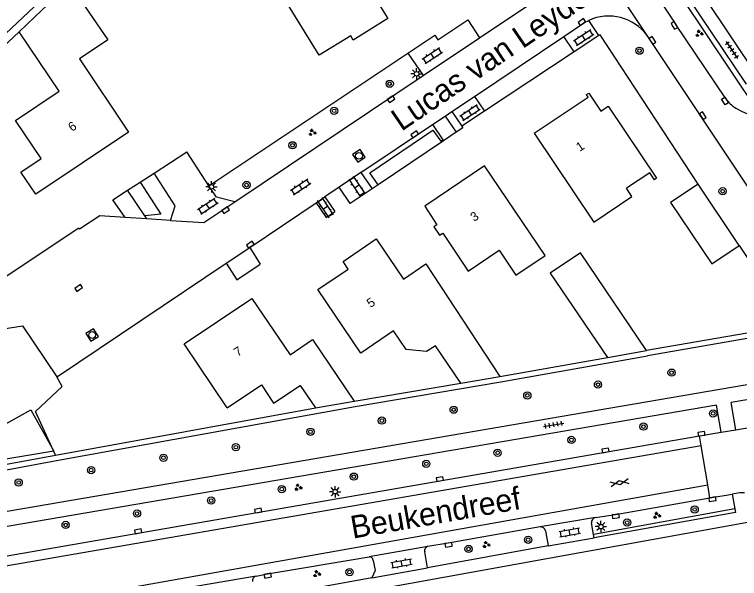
# Model space of a CAD drawing. Extents: x 136000 to 138005, y 398500 to 400500.
# Drawn here: x 137872.8 to 137952.7, y 399141.6 to 399203.8 of the extents above; entities that cross this region are included whole.
import ezdxf

# ---------------------------------------------------------------- set-up
doc = ezdxf.new("R2010")
doc.units = 0
for name, color, linetype in [('gg-afsc-erfafscheiding', 7, 'Continuous'), ('gg-afsc-hekwerk', 7, 'Continuous'), ('gg-afsc-muur', 7, 'Continuous'), ('gg-anno-huisnummerreeks BGT', 7, 'Continuous'), ('gg-anno-openbare ruimte label', 7, 'Continuous'), ('gg-bbg-bijgebouw', 7, 'Continuous'), ('gg-bbg-gedigitaliseerde bebouwing', 7, 'Continuous'), ('gg-bbg-hoofdgebouw', 7, 'Continuous'), ('gg-knt-verharding', 7, 'Continuous'), ('gg-knt-verharding nz', 7, 'Continuous'), ('gt-bbg-plantopografie pand', 7, 'Continuous'), ('gt-grn-groengrens', 7, 'Continuous'), ('gt-grn-vlakafsluiter', 7, 'Continuous'), ('gt-grn-weggrens', 7, 'Continuous'), ('gt-symb-boom', 7, 'Continuous'), ('gt-symb-gesloten verharding', 7, 'Continuous'), ('gt-symb-groenvak', 7, 'Continuous'), ('gt-symb-klinker verharding', 7, 'Continuous'), ('gt-symb-kolk', 7, 'Continuous'), ('gt-symb-kolk center center', 7, 'Continuous'), ('gt-symb-lichtmast', 7, 'Continuous'), ('gt-symb-rioolschacht', 7, 'Continuous'), ('gt-symb-tegel verharding', 7, 'Continuous')]:
    doc.layers.add(name, color=color, linetype=linetype)

# ---------------------------------------------------------------- blocks, each defined once
blk = doc.blocks.new('gt0-BOOM')
at = {"layer": 'gt-symb-boom'}
for radius in [0.4, 0.2]:
    blk.add_circle((0, 0), radius, dxfattribs=at)
blk = doc.blocks.new('gt0-KOLK')
at = {"layer": 'gt-symb-kolk'}
blk.add_lwpolyline([(0, 0), (0.375, 0), (0.375, 0.4), (-0.375, 0.4), (-0.375, 0), (0, 0)], dxfattribs=at)
blk = doc.blocks.new('gt0-LMAST')
at = {"layer": 'gt-symb-lichtmast'}
for p, q in [((-0.182, 0.173), (-0.447, 0.438)), ((-0.005, 0.246), (-0.005, 0.621)), ((0.172, 0.173), (0.437, 0.438)), ((-0.255, -0.004), (-0.63, -0.004)), ((-0.182, -0.181), (-0.447, -0.446)), ((-0.005, -0.254), (-0.005, -0.629)), ((0.437, -0.446), (0.172, -0.181)), ((0.245, -0.004), (0.62, -0.004))]:
    blk.add_line(p, q, dxfattribs=at)
blk.add_circle((-0.005, -0.004), 0.25, dxfattribs=at)
blk = doc.blocks.new('gt0-GESVH1')
at = {"layer": 'gt-symb-gesloten verharding'}
for p, q in [((-0.992, -0.261), (0.008, 0.239)), ((0.008, -0.261), (-0.992, 0.239)), ((0.008, 0.239), (1.008, -0.261)), ((1.008, 0.239), (0.008, -0.261))]:
    blk.add_line(p, q, dxfattribs=at)
blk = doc.blocks.new('gt0-GRVAK')
at = {"layer": 'gt-symb-groenvak'}
for p, q in [((-0.11, 0.189), (-0.228, 0.24)), ((-0.182, 0.153), (0.088, 0.153)), ((-0.091, 0.211), (-0.156, 0.322)), ((-0.047, 0.214), (-0.047, 0.393)), ((-0.004, 0.211), (0.061, 0.322)), ((0.015, 0.189), (0.133, 0.24)), ((0.262, -0.052), (0.197, 0.059)), ((0.305, -0.049), (0.305, 0.13)), ((0.349, -0.052), (0.414, 0.059)), ((-0.245, -0.228), (-0.363, -0.177)), ((-0.318, -0.264), (-0.047, -0.264)), ((-0.226, -0.206), (-0.291, -0.095)), ((-0.183, -0.203), (-0.183, -0.024)), ((-0.139, -0.206), (-0.074, -0.095)), ((-0.12, -0.228), (-0.002, -0.177)), ((0.243, -0.074), (0.125, -0.023)), ((0.17, -0.11), (0.441, -0.11)), ((0.368, -0.074), (0.486, -0.023))]:
    blk.add_line(p, q, dxfattribs=at)
blk = doc.blocks.new('gt0-TEG1')
at = {"layer": 'gt-symb-tegel verharding'}
for p, q in [((-1.125, 0), (1.125, 0)), ((-0.9, -0.25), (-0.9, 0.25)), ((-0.45, -0.25), (-0.45, 0.25)), ((0, -0.25), (0, 0.25)), ((0.45, -0.25), (0.45, 0.25)), ((0.9, -0.25), (0.9, 0.25))]:
    blk.add_line(p, q, dxfattribs=at)
blk = doc.blocks.new('gt0-KL1')
at = {"layer": 'gt-symb-klinker verharding'}
for p, q in [((-1.15, 0.3), (1.15, 0.3)), ((-1, -0.3), (-1, 0.3)), ((-0.5, 0.3), (-0.5, 0.45)), ((0, -0.3), (0, 0.3)), ((0.5, 0.3), (0.5, 0.45)), ((1, -0.3), (1, 0.3)), ((-1.15, -0.3), (1.15, -0.3)), ((-0.5, -0.45), (-0.5, -0.3)), ((0.5, -0.45), (0.5, -0.3))]:
    blk.add_line(p, q, dxfattribs=at)
blk = doc.blocks.new('gt0-RS')
at = {"layer": 'gt-symb-rioolschacht'}
blk.add_lwpolyline([(-0.5, -0.5), (0.5, -0.5), (0.5, 0.5), (-0.5, 0.5)], close=True, dxfattribs=at)
blk.add_circle((0, 0), 0.375, dxfattribs=at)
blk = doc.blocks.new('gt0-KOLKCC')
at = {"layer": 'gt-symb-kolk center center'}
blk.add_lwpolyline([(-0.375, 0.2), (0.375, 0.2), (0.375, -0.2), (-0.375, -0.2)], close=True, dxfattribs=at)

msp = doc.modelspace()

# ---------------------------------------------------------------- linework, layer by layer
at = {"layer": 'gg-afsc-erfafscheiding'}
for p, q in [((137873.3, 399201.92), (137857.171, 399186.764)), ((137937.227, 399201.501), (137934.498, 399199.699)), ((137894.2, 399184.913), (137916.157, 399199.569)), ((137934.498, 399199.699), (137924.599, 399193.16)), ((137924.599, 399193.16), (137922.088, 399191.501)), ((137958.265, 399169.487), (137942.47, 399166.76)), ((137926.29, 399163.87), (137938.18, 399165.98)), ((137910.24, 399161.15), (137921.98, 399163.13)), ((137877.311, 399155.188), (137905.96, 399160.41)), ((137865.84, 399153.097), (137877.311, 399155.188))]:
    msp.add_line(p, q, dxfattribs=at)
for points in [[(137948.15, 399185.1), (137937.35, 399201.583), (137937.227, 399201.501)], [(137877.311, 399155.188), (137875.103, 399160.003), (137878.039, 399162.779), (137877.452, 399163.838)]]:
    msp.add_lwpolyline(points, dxfattribs=at)
at = {"layer": 'gg-afsc-hekwerk'}
msp.add_lwpolyline([(137879.86, 399180.25), (137870.505, 399174.029), (137869.041, 399173.951)], dxfattribs=at)
at = {"layer": 'gg-afsc-muur'}
msp.add_lwpolyline([(137952.68, 399178.33), (137958.456, 399169.624), (137958.265, 399169.487)], dxfattribs=at)
at = {"layer": 'gg-bbg-bijgebouw'}
for p, q in [((137952.68, 399178.33), (137948.15, 399185.1)), ((137938.18, 399165.98), (137942.47, 399166.76))]:
    msp.add_line(p, q, dxfattribs=at)
for points in [[(137948.15, 399185.1), (137945.13, 399183.08), (137949.66, 399176.31), (137952.68, 399178.33)], [(137942.47, 399166.76), (137935.19, 399177.54), (137931.86, 399175.29), (137938.18, 399165.98)]]:
    msp.add_lwpolyline(points, dxfattribs=at)
at = {"layer": 'gg-bbg-gedigitaliseerde bebouwing'}
msp.add_lwpolyline([(137930.1, 399190.71), (137936.647, 399180.919), (137940.863, 399183.738), (137940.26, 399184.64)], dxfattribs=at)
at = {"layer": 'gg-bbg-hoofdgebouw'}
for p, q in [((137921.98, 399163.13), (137926.29, 399163.87)), ((137905.96, 399160.41), (137910.24, 399161.15))]:
    msp.add_line(p, q, dxfattribs=at)
for points in [[(137909.99, 399209.88), (137910.41, 399210.14), (137912.92, 399206.03), (137912.49, 399205.76), (137913.96, 399203.36), (137910.14, 399201), (137909.86, 399201.47), (137906.38, 399199.34), (137901.64, 399207.07)], [(137878.87, 399207.16), (137883.07, 399201.02), (137879.94, 399198.92), (137885.36, 399190.83), (137875.13, 399183.98), (137873.49, 399186.41), (137875.72, 399187.92), (137872.89, 399192.11), (137877.71, 399195.36), (137873.3, 399201.92)], [(137873.3, 399201.92), (137875.81, 399204.35), (137878.87, 399207.16)], [(137930.1, 399190.71), (137936.02, 399194.69), (137935.84, 399194.98), (137936.1, 399195.13), (137937.43, 399193.16), (137938.25, 399193.72), (137943.59, 399185.76), (137943.34, 399185.59), (137942.83, 399186.36), (137940.26, 399184.64)], [(137918.01, 399182.67), (137919.35, 399180.63), (137919, 399180.39), (137919.64, 399179.46), (137920, 399179.7), (137922.81, 399175.51), (137926.23, 399177.8), (137928.07, 399175.06), (137931.29, 399177.22), (137924.62, 399187.13), (137918.01, 399182.67)], [(137921.98, 399163.13), (137919.19, 399167.279), (137918.211, 399166.621), (137915.983, 399166.85), (137914.576, 399168.917), (137910.98, 399166.47), (137906.21, 399173.47), (137909.58, 399175.73), (137909.01, 399176.55), (137912.66, 399179.06), (137915.684, 399174.623), (137918.147, 399176.301), (137926.29, 399163.87)], [(137896.24, 399160.42), (137891.48, 399167.47), (137898.96, 399172.5), (137903.16, 399166.27), (137905.65, 399167.95), (137910.24, 399161.15)], [(137896.24, 399160.42), (137900.005, 399162.954), (137901.355, 399160.926), (137904.277, 399162.894), (137905.96, 399160.41)]]:
    msp.add_lwpolyline(points, dxfattribs=at)
at = {"layer": 'gg-knt-verharding'}
for p, q in [((137955.627, 399195.631), (137946.035, 399209.992)), ((137953.488, 399196.117), (137944.776, 399209.165)), ((137942.446, 399207.635), (137945.708, 399202.724)), ((137937.227, 399201.501), (137936.1, 399203.17)), ((137951.171, 399194.57), (137945.708, 399202.724)), ((137917.83, 399197.076), (137924.043, 399201.246)), ((137923.505, 399194.788), (137933.348, 399201.403)), ((137934.498, 399199.699), (137933.348, 399201.403)), ((137953.92, 399184.45), (137942.537, 399201.49)), ((137916.157, 399199.569), (137917.83, 399197.076)), ((137897.087, 399183.154), (137917.83, 399197.076)), ((137921.007, 399193.109), (137923.505, 399194.788)), ((137923.505, 399194.788), (137924.599, 399193.16)), ((137920.276, 399192.618), (137921.007, 399193.109)), ((137921.007, 399193.109), (137922.088, 399191.501)), ((137918.875, 399191.676), (137920.276, 399192.618)), ((137920.276, 399192.618), (137921.485, 399190.82)), ((137910.986, 399186.374), (137918.875, 399191.676)), ((137918.875, 399191.676), (137920.014, 399189.983)), ((137922.088, 399191.501), (137922.216, 399191.311)), ((137920.014, 399189.983), (137920.084, 399189.878)), ((137894.2, 399184.913), (137891.779, 399188.657)), ((137910.986, 399186.374), (137908.571, 399184.751)), ((137910.986, 399186.374), (137912.206, 399184.58)), ((137887.134, 399181.604), (137885.244, 399184.431)), ((137908.571, 399184.751), (137907.005, 399183.699)), ((137909.797, 399182.961), (137908.571, 399184.751)), ((137884.976, 399181.427), (137883.632, 399183.388)), ((137906.033, 399183.045), (137907.005, 399183.699)), ((137907.005, 399183.699), (137908.091, 399182.081)), ((137893.67, 399180.86), (137897.087, 399183.154)), ((137898.711, 399178.125), (137906.033, 399183.045)), ((137906.033, 399183.045), (137907.134, 399181.406)), ((137887.357, 399181.272), (137884.976, 399181.427)), ((137887.357, 399181.272), (137887.134, 399181.604)), ((137889.996, 399181.1), (137887.357, 399181.272)), ((137889.996, 399181.1), (137893.67, 399180.86)), ((137879.86, 399180.25), (137879.94, 399180.13)), ((137896.129, 399176.39), (137898.711, 399178.125)), ((137898.711, 399178.125), (137899.877, 399176.288)), ((137877.53, 399163.89), (137896.129, 399176.39)), ((137896.129, 399176.39), (137897.296, 399174.554)), ((137967.92, 399165.43), (137857.53, 399146.51)), ((137877.53, 399163.89), (137877.452, 399163.838)), ((137952.317, 399158.007), (137951.799, 399160.997)), ((137950.203, 399160.723), (137858.85, 399145.07)), ((137950.721, 399157.731), (137950.203, 399160.723)), ((137952.317, 399158.007), (137966.48, 399160.46)), ((137948.324, 399157.316), (137950.721, 399157.731)), ((137950.721, 399157.731), (137952.317, 399158.007)), ((137861.492, 399142.276), (137948.324, 399157.316)), ((137948.505, 399156.231), (137948.324, 399157.316)), ((137949.223, 399151.928), (137948.505, 399156.231)), ((137949.463, 399150.49), (137949.223, 399151.928)), ((137949.463, 399150.49), (137951.927, 399150.894)), ((137951.927, 399150.894), (137952.206, 399149.271)), ((137856.84, 399130.33), (137956.91, 399148.4)), ((137936.831, 399148.307), (137930.731, 399147.281)), ((137936.624, 399146.465), (137936.399, 399147.741)), ((137931.329, 399146.836), (137931.639, 399145.19)), ((137936.695, 399146.062), (137936.624, 399146.465)), ((137931.639, 399145.19), (137936.695, 399146.062)), ((137918.371, 399145.134), (137911.892, 399143.99)), ((137931.639, 399145.19), (137918.308, 399142.783)), ((137918.308, 399142.783), (137918.017, 399144.538)), ((137912.169, 399141.665), (137918.308, 399142.783)), ((137899.409, 399141.849), (137892.75, 399140.725)), ((137912.169, 399141.665), (137899.397, 399139.359))]:
    msp.add_line(p, q, dxfattribs=at)
for points in [[(137924.043, 399201.246), (137932.9, 399207.19), (137933.16, 399207.408)], [(137919.464, 399201.015), (137922.773, 399203.236), (137924.043, 399201.246)], [(137933.348, 399201.403), (137935.616, 399202.92), (137936.1, 399203.17)], [(137952.333, 399193.475), (137953.019, 399193.104), (137954.615, 399192.431), (137955.367, 399192.222)], [(137889.996, 399181.1), (137890.505, 399182.693), (137888.161, 399186.317)], [(137897.087, 399183.154), (137895.047, 399183.651), (137894.2, 399184.913)], [(137884.976, 399181.427), (137882.18, 399181.61), (137879.94, 399180.13)], [(137865.449, 399173.761), (137868.253, 399168.62), (137873.645, 399169.487), (137877.452, 399163.838)], [(137966.48, 399160.46), (137967.4, 399163.67), (137951.799, 399160.997)], [(137936.831, 399148.307), (137939.043, 399148.66), (137949.463, 399150.49)], [(137953.265, 399151.061), (137952.749, 399151.04), (137951.927, 399150.894)], [(137952.206, 399149.271), (137952.277, 399148.86), (137936.695, 399146.062)], [(137930.731, 399147.281), (137920.615, 399145.499), (137918.371, 399145.134)], [(137899.409, 399141.849), (137900.657, 399142.093), (137911.892, 399143.99)], [(137912.326, 399143.591), (137912.562, 399142.476), (137912.169, 399141.665)]]:
    msp.add_lwpolyline(points, dxfattribs=at)
for centre, radius, start, end in [((137938.283, 399198.363), 5.279, 36.31923, 114.42597), ((137954.658, 399197.106), 4.311, 216.02932, 237.37138), ((137936.929, 399147.784), 0.532, 100.60342, 184.69115), ((137930.804, 399146.755), 0.531, 8.75782, 97.93283), ((137918.456, 399144.68), 0.462, 100.61692, 197.96586), ((137911.908, 399143.572), 0.419, 2.64278, 92.16916), ((137899.494, 399141.384), 0.473, 100.39041, 195.19748)]:
    msp.add_arc(centre, radius, start, end, dxfattribs=at)
at = {"layer": 'gg-knt-verharding nz'}
for points in [[(137948.505, 399156.231), (137860.088, 399140.916), (137859.579, 399140.883)], [(137860.526, 399136.217), (137871.262, 399138.067), (137949.223, 399151.928)]]:
    msp.add_lwpolyline(points, dxfattribs=at)
at = {"layer": 'gt-bbg-plantopografie pand'}
msp.add_lwpolyline([(137868.273, 399156.724), (137874.577, 399160.214), (137877.111, 399155.637), (137869.567, 399154.393), (137868.273, 399156.724)], dxfattribs=at)
at = {"layer": 'gt-grn-groengrens'}
for p, q in [((137955.367, 399192.222), (137944.274, 399208.836)), ((137958.362, 399168.895), (137942.572, 399166.169)), ((137926.395, 399163.279), (137942.572, 399166.169)), ((137910.34, 399160.558), (137926.395, 399163.279)), ((137877.419, 399154.598), (137910.34, 399160.558)), ((137865.948, 399152.507), (137877.419, 399154.598)), ((137952.206, 399149.271), (137936.624, 399146.465))]:
    msp.add_line(p, q, dxfattribs=at)
for points in [[(137911.091, 399238.043), (137910.725, 399238.433), (137837.977, 399169.819), (137839.071, 399168.686), (137844.439, 399173.671)], [(137912.862, 399185.022), (137911.971, 399186.347), (137918.891, 399191.06), (137919.78, 399189.826), (137920.014, 399189.983)], [(137886.628, 399185.326), (137888.914, 399181.791), (137887.134, 399181.604)]]:
    msp.add_lwpolyline(points, dxfattribs=at)
at = {"layer": 'gt-grn-vlakafsluiter'}
for p, q in [((137922.216, 399191.311), (137921.485, 399190.82)), ((137921.485, 399190.82), (137920.084, 399189.878)), ((137920.084, 399189.878), (137912.862, 399185.022)), ((137888.161, 399186.317), (137891.779, 399188.657)), ((137886.628, 399185.326), (137888.161, 399186.317)), ((137885.244, 399184.431), (137886.628, 399185.326)), ((137912.862, 399185.022), (137912.206, 399184.58)), ((137883.632, 399183.388), (137885.244, 399184.431)), ((137912.206, 399184.58), (137909.797, 399182.961)), ((137907.134, 399181.406), (137908.091, 399182.081)), ((137897.296, 399174.554), (137899.877, 399176.288))]:
    msp.add_line(p, q, dxfattribs=at)
msp.add_lwpolyline([(137916.157, 399199.569), (137919.111, 399201.54), (137919.464, 399201.015)], dxfattribs=at)
at = {"layer": 'gt-grn-weggrens'}
msp.add_line((137942.537, 399201.49), (137934.128, 399214.148), dxfattribs=at)

# ---------------------------------------------------------------- block references
at = {"layer": 'gt-symb-boom'}
for p in [(137941.698, 399199.823), (137914.153, 399196.184), (137908.017, 399193.191), (137903.437, 399189.385), (137898.372, 399185.006), (137950.865, 399184.314), (137945.239, 399164.305), (137937.119, 399162.983), (137929.328, 399161.788), (137921.202, 399160.218), (137949.81, 399159.8), (137913.286, 399159.013), (137942.139, 399158.35), (137905.412, 399157.785), (137934.19, 399156.882), (137897.188, 399156.083), (137889.202, 399154.909), (137926.052, 399155.467), (137918.188, 399154.246), (137881.224, 399153.553), (137910.192, 399152.832), (137873.235, 399152.185), (137902.245, 399151.453), (137894.455, 399150.192), (137886.285, 399148.76), (137947.783, 399149.208), (137940.328, 399147.767), (137878.414, 399147.501), (137929.418, 399145.867), (137922.853, 399144.851), (137909.728, 399142.295)]:
    msp.add_blockref('gt0-BOOM', p, dxfattribs=at)
at = {"layer": 'gt-symb-gesloten verharding', "rotation": 9.90507920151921}
msp.add_blockref('gt0-GESVH1', (137939.499, 399152.174), dxfattribs=at)
at = {"layer": 'gt-symb-groenvak'}
for p in [(137948.276, 399201.721), (137905.61, 399190.795), (137904.052, 399151.647), (137943.609, 399148.553), (137924.797, 399145.331), (137906.114, 399142.109)]:
    msp.add_blockref('gt0-GRVAK', p, dxfattribs=at)
at = {"layer": 'gt-symb-klinker verharding'}
for p, rotation in [((137935.546, 399201.278), 33.45160145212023), ((137918.849, 399199.291), 33.451601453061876), ((137923.005, 399192.997), 33.45160144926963), ((137904.33, 399184.803), 33.864943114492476), ((137910.517, 399184.857), -56.548398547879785), ((137894.095, 399182.678), 33.86494311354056), ((137907.043, 399182.494), -56.54839854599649), ((137934.009, 399146.684), 9.90507920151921), ((137915.461, 399143.271), 9.90507920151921)]:
    msp.add_blockref('gt0-KL1', p, dxfattribs=dict(at, rotation=rotation))
at = {"layer": 'gt-symb-kolk'}
for p, rotation in [((137935.452, 399202.823), 34.48490803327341), ((137945.374, 399202.502), -57.73964679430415), ((137942.966, 399200.852), -56.214572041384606), ((137914.424, 399194.307), 33.992039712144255), ((137948.51, 399192.549), -56.00796028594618), ((137917.025, 399190.433), 33.992039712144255), ((137896.184, 399182.072), 33.992039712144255), ((137898.891, 399178.252), 33.992039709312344), ((137879.957, 399173.48), 33.992039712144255), ((137948.56, 399157.357), 8.162509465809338), ((137937.982, 399155.526), 10.017934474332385), ((137919.712, 399152.36), 10.017934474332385), ((137949.703, 399150.532), -170.49998940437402), ((137899.684, 399148.892), 10.017934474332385), ((137939.043, 399148.66), -170.90519502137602), ((137886.46, 399146.599), 10.017934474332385), ((137920.615, 399145.499), -170.735476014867), ((137900.657, 399142.093), -168.92612884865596)]:
    msp.add_blockref('gt0-KOLK', p, dxfattribs=dict(at, rotation=rotation))
at = {"layer": 'gt-symb-kolk center center', "rotation": 122.7008024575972}
msp.add_blockref('gt0-KOLKCC', (137951.125, 399194.282), dxfattribs=at)
at = {"layer": 'gt-symb-lichtmast'}
for p in [(137917.121, 399197.284), (137894.496, 399184.807), (137908.144, 399151.177), (137937.455, 399147.323)]:
    msp.add_blockref('gt0-LMAST', p, dxfattribs=at)
at = {"layer": 'gt-symb-rioolschacht'}
for p, rotation in [((137910.761, 399188.224), 33.992039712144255), ((137881.341, 399168.451), 32.005383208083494)]:
    msp.add_blockref('gt0-RS', p, dxfattribs=dict(at, rotation=rotation))
at = {"layer": 'gt-symb-tegel verharding'}
for p, rotation in [((137951.893, 399199.914), -56.29404346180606), ((137932.228, 399158.555), 9.90507920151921)]:
    msp.add_blockref('gt0-TEG1', p, dxfattribs=dict(at, rotation=rotation))

# ---------------------------------------------------------------- texts
at = {"layer": 'gg-anno-huisnummerreeks BGT'}
for s, rotation, p in [('6', 33.8, (137879.112, 399190.859)), ('1', 33.9, (137935.112, 399188.656)), ('3', 34, (137923.461, 399180.919)), ('5', 34.2, (137912.037, 399171.424)), ('7', 33.9, (137897.394, 399166.023))]:
    msp.add_text(s, height=1, rotation=rotation, dxfattribs=at).set_placement(p)
at = {"layer": 'gg-anno-openbare ruimte label'}
for s, rotation, p in [('Lucas van Leydenlaan', 34.3, (137915.445, 399190.871)), ('Beukendreef', 10, (137910.074, 399145.986))]:
    msp.add_text(s, height=2.5, rotation=rotation, dxfattribs=at).set_placement(p)

doc.saveas('drawing.dxf')
